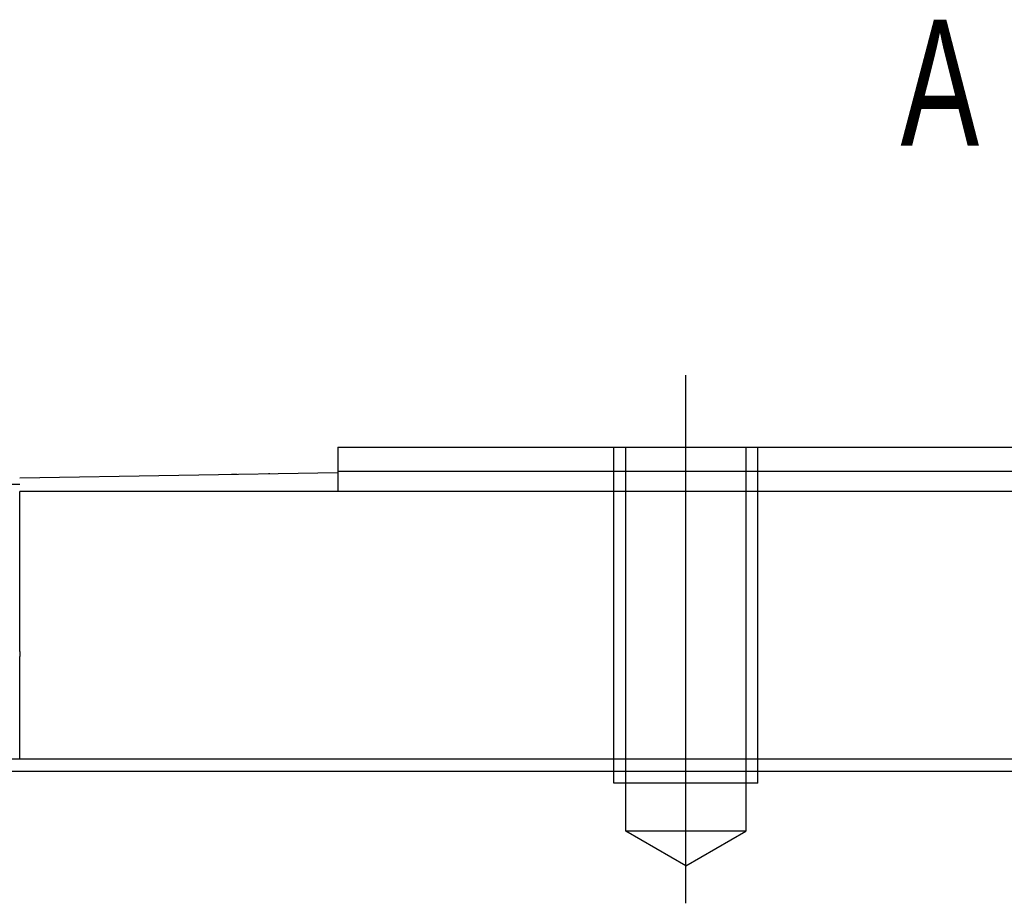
# Model space of a CAD drawing. Header units: millimetres. Extents: x -1108 to 3135, y -1596 to 860.
# Tile 432 of 649: x 971 to 1012, y -1234 to -1197. Entities that reach past the tile are written whole.
import ezdxf
from ezdxf.lldxf.tags import DXFTag

# ---------------------------------------------------------------- set-up
doc = ezdxf.new("R2010")
doc.units = ezdxf.units.MM
doc.layers.get('0').update_dxf_attribs({"linetype": 'CONTINUOUS'})
doc.styles.add('CHN', font='txt')
tags = doc.linetypes.add('DASHED', pattern=[25.72, 12.86, -12.86]).pattern_tags.tags
tags[6:7] = [DXFTag(74, 4), DXFTag(75, 0), DXFTag(340, '0'), DXFTag(46, 0.0), DXFTag(50, 0.0), DXFTag(44, 0.0), DXFTag(45, 0.0)]
tags[4:5] = [DXFTag(74, 4), DXFTag(75, 0), DXFTag(340, '0'), DXFTag(46, 0.0), DXFTag(50, 0.0), DXFTag(44, 0.0), DXFTag(45, 0.0)]

msp = doc.modelspace()

# ---------------------------------------------------------------- linework, layer by layer
at = {"ltscale": 0.2}
msp.add_line((998.439, -1233.787), (998.439, -1211.787), dxfattribs=at)
at = {"linetype": 'Continuous'}
for p, q in [((983.939, -1214.787), (983.939, -1215.787)), ((970.689, -1216.068), (983.939, -1215.837)), ((979.409, -1215.911), (979.409, -1215.916)), ((979.508, -1215.909), (979.752, -1215.905)), ((979.508, -1215.909), (979.509, -1215.914)), ((979.752, -1215.905), (979.752, -1215.91)), ((980.385, -1215.894), (980.385, -1215.899)), ((981.055, -1215.882), (981.112, -1215.881)), ((981.149, -1215.88), (981.149, -1215.885)), ((981.97, -1215.866), (981.97, -1215.871)), ((983.939, -1215.787), (983.939, -1216.637)), ((970.689, -1216.337), (969.689, -1216.337)), ((1072.189, -1216.637), (970.689, -1216.637)), ((970.689, -1223.292), (970.689, -1216.637)), ((970.689, -1223.292), (970.689, -1223.513)), ((970.689, -1227.787), (970.689, -1223.513)), ((1141.114, -1227.786), (877.939, -1227.787))]:
    msp.add_line(p, q, dxfattribs=at)
at = {"linetype": 'DASHED', "ltscale": 0.1}
for p, q in [((995.439, -1228.787), (995.439, -1214.787)), ((995.939, -1230.787), (995.939, -1214.787)), ((1000.939, -1214.787), (1000.939, -1230.787)), ((1001.439, -1228.787), (1001.439, -1214.787)), ((1001.439, -1228.787), (995.439, -1228.787)), ((1000.939, -1230.787), (995.939, -1230.787)), ((998.439, -1232.23), (995.939, -1230.787)), ((998.439, -1232.23), (1000.939, -1230.787))]:
    msp.add_line(p, q, dxfattribs=at)
at = {"linetype": 'DASHED'}
for p, q in [((979.653, -1215.907), (979.653, -1215.912)), ((970.689, -1226.802), (970.689, -1226.787))]:
    msp.add_line(p, q, dxfattribs=at)
msp.add_line((789.939, -1228.287), (1631.939, -1228.287))
at = {"linetype": 'Continuous'}
for points in [[(983.939, -1214.787), (997.689, -1214.787)], [(998.689, -1214.787), (1013.689, -1214.787)], [(983.939, -1215.787), (997.689, -1215.787)], [(998.689, -1215.787), (1013.689, -1215.787)]]:
    msp.add_open_spline(points, degree=1, dxfattribs=at)
at = {"linetype": 'DASHED', "ltscale": 0.1}
for points in [[(997.689, -1214.787), (998.689, -1214.787)], [(997.689, -1215.787), (998.689, -1215.787)]]:
    msp.add_open_spline(points, degree=1, dxfattribs=at)

# ---------------------------------------------------------------- texts
at = {"style": 'CHN', "width": 0.7}
msp.add_text('A', height=5.25, dxfattribs=at).set_placement((1007.383, -1202.231))

doc.saveas('drawing.dxf')
